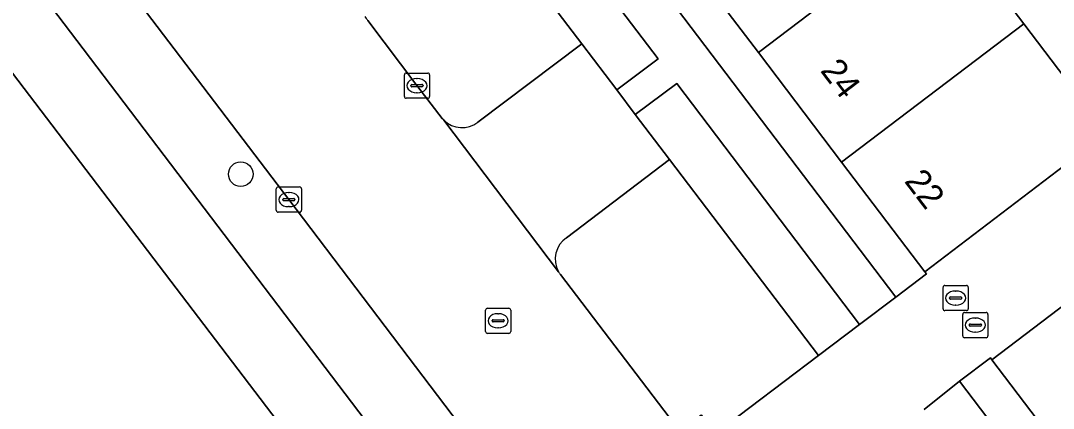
# Model space of a CAD drawing. Extents: x 160023 to 161302, y 384750 to 385707.
# Drawn here: x 160347.79 to 160388.81, y 385474.05 to 385489.44 of the extents above; entities that cross this region are included whole.
import ezdxf

# ---------------------------------------------------------------- set-up
doc = ezdxf.new("R2010")
doc.units = 0
for name, color, linetype in [('IMGEO_Berm_groen', 7, 'Continuous'), ('IMGEO_Boom', 7, 'Continuous'), ('IMGEO_Erf', 7, 'Continuous'), ('IMGEO_Groenvoorziening', 7, 'Continuous'), ('IMGEO_Kolk', 7, 'Continuous'), ('IMGEO_Pand', 7, 'Continuous'), ('IMGEO_Pand_nummerreeks', 7, 'Continuous'), ('IMGEO_Parkeervlak_open', 7, 'Continuous'), ('IMGEO_Rijbaan_lokaal_open', 7, 'Continuous'), ('IMGEO_Rioolput', 7, 'Continuous'), ('IMGEO_Voetpad_open', 7, 'Continuous')]:
    doc.layers.add(name, color=color, linetype=linetype)

msp = doc.modelspace()

# ---------------------------------------------------------------- linework, layer by layer
at = {"layer": 'IMGEO_Berm_groen'}
for points in [[(160365.953, 385485.411), (160370.082, 385488.522), (160365.895, 385494.02)], [(160361.585, 385489.442), (160363.532, 385486.862), (160364.535, 385485.561)], [(160369.229, 385479.364), (160373.97, 385473.146), (160374.821, 385473.795), (160375.382, 385473.059), (160379.479, 385476.153), (160373.561, 385483.926)], [(160373.561, 385483.926), (160369.47, 385480.821)]]:
    msp.add_lwpolyline(points, dxfattribs=at)
for centre, radius, start, end in [((160362.305, 385490.07), 0.956, 208.5778, 221.0908), ((160365.323, 385486.228), 1.032, 220.2339, 225.4602), ((160365.322, 385486.219), 1.025, 225.1631, 307.9898), ((160370.04, 385479.977), 1.018, 124.0274, 209.4298), ((160369.96, 385479.938), 0.93, 209.7235, 218.1234)]:
    msp.add_arc(centre, radius, start, end, dxfattribs=at)
at = {"layer": 'IMGEO_Boom'}
msp.add_circle((160356.532, 385483.349), 0.489, dxfattribs=at)
at = {"layer": 'IMGEO_Erf'}
msp.add_lwpolyline([(160382.636, 385511.085), (160371.776, 385525.378), (160373.085, 385526.375), (160369.591, 385530.966), (160361.28, 385524.747), (160364.637, 385520.325), (160367.994, 385515.904), (160371.351, 385511.482), (160374.708, 385507.061), (160378.065, 385502.639), (160377.712, 385502.366), (160381.016, 385498.02), (160384.323, 385493.67), (160387.629, 385489.321), (160390.93, 385484.979), (160390.998, 385484.889), (160398.298, 385490.472)], close=True, dxfattribs=at)
at = {"layer": 'IMGEO_Groenvoorziening'}
for points in [[(160366.204, 385497.006), (160364.558, 385495.782), (160365.895, 385494.02), (160370.082, 385488.522), (160371.469, 385486.69), (160373.105, 385487.921)], [(160350.024, 385488.651), (160344.184, 385496.335), (160343.653, 385492.356), (160364.484, 385465.028), (160367.08, 385466.212)], [(160373.849, 385486.942), (160372.201, 385485.722), (160373.561, 385483.926), (160379.479, 385476.153), (160381.11, 385477.384)]]:
    msp.add_lwpolyline(points, close=True, dxfattribs=at)
msp.add_lwpolyline([(160355.759, 385461.048), (160364.484, 385465.028), (160343.653, 385492.356)], dxfattribs=at)
msp.add_arc((160153.733, 385231.541), 304.315, 47.74715, 56.18925, dxfattribs=at)
at = {"layer": 'IMGEO_Kolk'}
for p, q in [((160363.106, 385487.362), (160363.958, 385487.362)), ((160363.031, 385486.436), (160363.031, 385487.288)), ((160363.519, 385487.142), (160363.544, 385487.142)), ((160364.032, 385487.288), (160364.032, 385486.436)), ((160363.29, 385486.856), (160363.29, 385486.868)), ((160363.728, 385486.819), (160363.33, 385486.819)), ((160363.333, 385486.905), (160363.731, 385486.905)), ((160363.542, 385486.582), (160363.517, 385486.582)), ((160363.774, 385486.868), (160363.774, 385486.856)), ((160363.958, 385486.362), (160363.106, 385486.362)), ((160358.019, 385482.839), (160358.871, 385482.839)), ((160357.944, 385481.913), (160357.944, 385482.765)), ((160358.432, 385482.619), (160358.457, 385482.619)), ((160358.945, 385482.765), (160358.945, 385481.913)), ((160358.203, 385482.333), (160358.203, 385482.345)), ((160358.641, 385482.296), (160358.243, 385482.296)), ((160358.246, 385482.382), (160358.644, 385482.382)), ((160358.455, 385482.059), (160358.43, 385482.059)), ((160358.687, 385482.345), (160358.687, 385482.333)), ((160358.871, 385481.839), (160358.019, 385481.839))]:
    msp.add_line(p, q, dxfattribs=at)
for points in [[(160363.106, 385487.362), (160363.958, 385487.362)], [(160363.031, 385486.436), (160363.031, 385487.288)], [(160364.032, 385487.288), (160364.032, 385486.436)], [(160363.958, 385486.362), (160363.106, 385486.362)], [(160358.019, 385482.839), (160358.871, 385482.839)], [(160357.944, 385481.913), (160357.944, 385482.765)], [(160358.945, 385482.765), (160358.945, 385481.913)], [(160358.871, 385481.839), (160358.019, 385481.839)]]:
    msp.add_lwpolyline(points, dxfattribs=at)
for centre, radius, start, end in [((160363.108, 385487.286), 0.0765, 91.552, 178.448), ((160363.108, 385487.286), 0.0765, 91.552, 178.448), ((160363.956, 385487.286), 0.0765, 1.552, 88.448), ((160363.956, 385487.286), 0.0765, 1.552, 88.448), ((160363.33, 385486.865), 0.0403, 85.8775, 175.7526), ((160363.327, 385486.855), 0.0366, 178.938, 274.7102), ((160363.731, 385486.862), 0.043, 264.8664, 352.4533), ((160363.735, 385486.867), 0.0386, 1.7309, 96.639), ((160363.108, 385486.438), 0.0765, 181.552, 268.448), ((160363.108, 385486.438), 0.0765, 181.552, 268.448), ((160363.956, 385486.438), 0.0765, 271.552, 358.448), ((160363.956, 385486.438), 0.0765, 271.552, 358.448), ((160358.021, 385482.763), 0.0765, 91.552, 178.448), ((160358.021, 385482.763), 0.0765, 91.552, 178.448), ((160358.869, 385482.763), 0.0765, 1.552, 88.448), ((160358.869, 385482.763), 0.0765, 1.552, 88.448), ((160358.243, 385482.342), 0.0403, 85.8775, 175.7526), ((160358.24, 385482.332), 0.0366, 178.938, 274.7102), ((160358.644, 385482.339), 0.043, 264.8664, 352.4533), ((160358.648, 385482.344), 0.0386, 1.7309, 96.639), ((160358.021, 385481.915), 0.0765, 181.552, 268.448), ((160358.021, 385481.915), 0.0765, 181.552, 268.448), ((160358.869, 385481.915), 0.0765, 271.552, 358.448), ((160358.869, 385481.915), 0.0765, 271.552, 358.448)]:
    msp.add_arc(centre, radius, start, end, dxfattribs=at)
for centre, major_axis, ratio, start_param, end_param in [((160363.518, 385486.862), (-0.387, 0.002), 0.722429, 4.712389, 7.853982), ((160363.543, 385486.862), (-0.39, 0.002), 0.717154, 1.570796, 4.712389), ((160358.431, 385482.339), (-0.387, 0.002), 0.722429, 4.712389, 7.853982), ((160358.456, 385482.339), (-0.39, 0.002), 0.717154, 1.570796, 4.712389)]:
    msp.add_ellipse(centre, major_axis=major_axis, ratio=ratio, start_param=start_param, end_param=end_param, dxfattribs=at)
at = {"layer": 'IMGEO_Pand'}
for points in [[(160384.323, 385493.67), (160381.016, 385498.02), (160373.785, 385492.523), (160377.091, 385488.174)], [(160387.629, 385489.321), (160384.323, 385493.67), (160377.091, 385488.174), (160380.398, 385483.824)], [(160390.93, 385484.979), (160387.629, 385489.321), (160380.398, 385483.824), (160383.704, 385479.475)], [(160396.941, 385477.072), (160393.595, 385481.471), (160386.369, 385475.979), (160389.714, 385471.576)]]:
    msp.add_lwpolyline(points, close=True, dxfattribs=at)
at = {"layer": 'IMGEO_Parkeervlak_open'}
for points in [[(160372.201, 385485.722), (160371.469, 385486.69), (160370.082, 385488.522), (160365.953, 385485.411)], [(160369.47, 385480.821), (160373.561, 385483.926), (160372.201, 385485.722)], [(160364.599, 385485.492), (160369.153, 385479.477)]]:
    msp.add_lwpolyline(points, dxfattribs=at)
for centre, radius, start, end in [((160365.322, 385486.219), 1.025, 225.1631, 307.9898), ((160370.04, 385479.977), 1.018, 124.0274, 209.4298)]:
    msp.add_arc(centre, radius, start, end, dxfattribs=at)
at = {"layer": 'IMGEO_Rijbaan_lokaal_open'}
for points in [[(160346.484, 385498.049), (160346.619, 385497.86), (160358.445, 385482.339), (160370.256, 385466.775), (160374.668, 385460.991)], [(160364.535, 385485.561), (160363.532, 385486.862), (160361.585, 385489.442)], [(160369.153, 385479.477), (160364.599, 385485.492)], [(160390.93, 385484.979), (160383.704, 385479.475), (160383.768, 385479.391), (160382.552, 385478.467), (160381.11, 385477.384), (160379.479, 385476.153), (160375.382, 385473.059)], [(160383.671, 385474.01), (160385.083, 385475.134), (160386.305, 385476.063), (160386.369, 385475.979), (160393.595, 385481.471)], [(160380.217, 385464.94), (160378.361, 385467.347), (160377.742, 385468.177), (160377.602, 385468.362), (160373.97, 385473.146), (160369.229, 385479.364)]]:
    msp.add_lwpolyline(points, dxfattribs=at)
for centre, radius, start, end in [((160362.305, 385490.07), 0.956, 208.5778, 221.0908), ((160365.323, 385486.228), 1.032, 220.2339, 225.4602), ((160369.96, 385479.938), 0.93, 209.7235, 218.1234)]:
    msp.add_arc(centre, radius, start, end, dxfattribs=at)
at = {"layer": 'IMGEO_Rioolput'}
for p, q in [((160384.426, 385478.004), (160384.426, 385478.856)), ((160384.501, 385478.93), (160385.353, 385478.93)), ((160385.427, 385478.856), (160385.427, 385478.004)), ((160384.685, 385478.424), (160384.685, 385478.436)), ((160385.123, 385478.387), (160384.725, 385478.387)), ((160384.728, 385478.473), (160385.126, 385478.473)), ((160384.914, 385478.71), (160384.939, 385478.71)), ((160385.169, 385478.436), (160385.169, 385478.424)), ((160366.254, 385477.102), (160366.254, 385477.954)), ((160366.329, 385478.028), (160367.181, 385478.028)), ((160367.255, 385477.954), (160367.255, 385477.102)), ((160385.353, 385477.93), (160384.501, 385477.93)), ((160384.937, 385478.15), (160384.912, 385478.15)), ((160366.513, 385477.522), (160366.513, 385477.534)), ((160366.951, 385477.485), (160366.553, 385477.485)), ((160366.556, 385477.571), (160366.954, 385477.571)), ((160366.742, 385477.808), (160366.767, 385477.808)), ((160366.997, 385477.534), (160366.997, 385477.522)), ((160385.208, 385476.931), (160385.208, 385477.783)), ((160385.283, 385477.857), (160386.135, 385477.857)), ((160385.696, 385477.637), (160385.721, 385477.637)), ((160386.209, 385477.783), (160386.209, 385476.931)), ((160366.765, 385477.248), (160366.74, 385477.248)), ((160385.467, 385477.351), (160385.467, 385477.363)), ((160385.905, 385477.314), (160385.507, 385477.314)), ((160385.51, 385477.4), (160385.908, 385477.4)), ((160385.719, 385477.077), (160385.694, 385477.077)), ((160385.951, 385477.363), (160385.951, 385477.351)), ((160367.181, 385477.028), (160366.329, 385477.028)), ((160386.135, 385476.857), (160385.283, 385476.857))]:
    msp.add_line(p, q, dxfattribs=at)
for points in [[(160384.426, 385478.004), (160384.426, 385478.856)], [(160384.501, 385478.93), (160385.353, 385478.93)], [(160385.427, 385478.856), (160385.427, 385478.004)], [(160366.254, 385477.102), (160366.254, 385477.954)], [(160366.329, 385478.028), (160367.181, 385478.028)], [(160367.255, 385477.954), (160367.255, 385477.102)], [(160385.353, 385477.93), (160384.501, 385477.93)], [(160385.208, 385476.931), (160385.208, 385477.783)], [(160385.283, 385477.857), (160386.135, 385477.857)], [(160386.209, 385477.783), (160386.209, 385476.931)], [(160367.181, 385477.028), (160366.329, 385477.028)], [(160386.135, 385476.857), (160385.283, 385476.857)]]:
    msp.add_lwpolyline(points, dxfattribs=at)
for centre, radius, start, end in [((160384.503, 385478.854), 0.0765, 91.552, 178.448), ((160384.503, 385478.854), 0.0765, 91.552, 178.448), ((160385.351, 385478.854), 0.0765, 1.552, 88.448), ((160385.351, 385478.854), 0.0765, 1.552, 88.448), ((160384.725, 385478.433), 0.0403, 85.8775, 175.7526), ((160384.722, 385478.423), 0.0366, 178.938, 274.7102), ((160385.126, 385478.43), 0.043, 264.8664, 352.4533), ((160385.13, 385478.435), 0.0386, 1.7309, 96.639), ((160366.331, 385477.952), 0.0765, 91.552, 178.448), ((160366.331, 385477.952), 0.0765, 91.552, 178.448), ((160367.179, 385477.952), 0.0765, 1.552, 88.448), ((160367.179, 385477.952), 0.0765, 1.552, 88.448), ((160384.503, 385478.006), 0.0765, 181.552, 268.448), ((160384.503, 385478.006), 0.0765, 181.552, 268.448), ((160385.351, 385478.006), 0.0765, 271.552, 358.448), ((160385.351, 385478.006), 0.0765, 271.552, 358.448), ((160366.553, 385477.531), 0.0403, 85.8775, 175.7526), ((160366.55, 385477.521), 0.0366, 178.938, 274.7102), ((160366.954, 385477.528), 0.043, 264.8664, 352.4533), ((160366.958, 385477.533), 0.0386, 1.7309, 96.639), ((160385.285, 385477.781), 0.0765, 91.552, 178.448), ((160385.285, 385477.781), 0.0765, 91.552, 178.448), ((160386.133, 385477.781), 0.0765, 1.552, 88.448), ((160386.133, 385477.781), 0.0765, 1.552, 88.448), ((160366.331, 385477.104), 0.0765, 181.552, 268.448), ((160366.331, 385477.104), 0.0765, 181.552, 268.448), ((160367.179, 385477.104), 0.0765, 271.552, 358.448), ((160367.179, 385477.104), 0.0765, 271.552, 358.448), ((160385.507, 385477.36), 0.0403, 85.8775, 175.7526), ((160385.504, 385477.35), 0.0366, 178.938, 274.7102), ((160385.908, 385477.357), 0.043, 264.8664, 352.4533), ((160385.912, 385477.362), 0.0386, 1.7309, 96.639), ((160385.285, 385476.933), 0.0765, 181.552, 268.448), ((160385.285, 385476.933), 0.0765, 181.552, 268.448), ((160386.133, 385476.933), 0.0765, 271.552, 358.448), ((160386.133, 385476.933), 0.0765, 271.552, 358.448)]:
    msp.add_arc(centre, radius, start, end, dxfattribs=at)
for centre, major_axis, ratio, start_param, end_param in [((160384.913, 385478.43), (-0.387, 0.002), 0.722429, 4.712389, 7.853982), ((160384.938, 385478.43), (-0.39, 0.002), 0.717154, 1.570796, 4.712389), ((160366.741, 385477.528), (-0.387, 0.002), 0.722429, 4.712389, 7.853982), ((160366.766, 385477.528), (-0.39, 0.002), 0.717154, 1.570796, 4.712389), ((160385.695, 385477.357), (-0.387, 0.002), 0.722429, 4.712389, 7.853982), ((160385.72, 385477.357), (-0.39, 0.002), 0.717154, 1.570796, 4.712389)]:
    msp.add_ellipse(centre, major_axis=major_axis, ratio=ratio, start_param=start_param, end_param=end_param, dxfattribs=at)
at = {"layer": 'IMGEO_Voetpad_open'}
for points in [[(160370.256, 385466.775), (160358.445, 385482.339), (160346.619, 385497.86), (160346.484, 385498.049), (160346.008, 385498.502), (160335.101, 385512.892), (160334.833, 385513.394), (160334.702, 385513.583), (160334.485, 385513.867), (160328.733, 385521.383), (160326.32, 385519.534), (160332.187, 385512.154), (160334.135, 385509.577), (160335.926, 385507.156), (160342.909, 385498.01), (160344.184, 385496.335), (160350.024, 385488.651), (160367.08, 385466.212)], [(160347.038, 385518.789), (160342.679, 385515.487), (160342.111, 385515.057), (160344.413, 385512.026), (160344.992, 385512.464), (160349.331, 385515.746), (160351.005, 385517.012), (160357.631, 385508.289), (160355.967, 385507.048), (160356.695, 385506.089), (160358.354, 385507.339), (160365.454, 385497.992), (160363.834, 385496.737), (160364.558, 385495.782), (160366.204, 385497.006), (160373.105, 385487.921), (160371.469, 385486.69), (160372.201, 385485.722), (160373.849, 385486.942), (160381.11, 385477.384), (160382.552, 385478.467), (160352.492, 385518.056)], [(160405.193, 385448.65), (160385.083, 385475.134), (160383.671, 385474.01)]]:
    msp.add_lwpolyline(points, dxfattribs=at)
for points in [[(160366.812, 385501.066), (160363.449, 385505.483), (160360.086, 385509.9), (160356.724, 385514.317), (160353.369, 385518.724), (160352.492, 385518.056), (160382.552, 385478.467), (160383.768, 385479.391), (160383.704, 385479.475), (160380.398, 385483.824), (160377.091, 385488.174), (160373.785, 385492.523), (160370.479, 385496.872), (160370.181, 385496.64)], [(160396.402, 385462.775), (160393.058, 385467.175), (160389.714, 385471.576), (160386.369, 385475.979), (160386.305, 385476.063), (160385.083, 385475.134), (160405.193, 385448.65), (160406.424, 385449.585), (160403.09, 385453.973), (160399.746, 385458.374)]]:
    msp.add_lwpolyline(points, close=True, dxfattribs=at)
msp.add_arc((160153.733, 385231.541), 304.315, 47.74715, 56.18925, dxfattribs=at)

# ---------------------------------------------------------------- texts
at = {"layer": 'IMGEO_Pand_nummerreeks'}
for s, p in [('24', (160379.524, 385487.452)), ('22', (160382.86, 385483.065))]:
    msp.add_text(s, height=1, rotation=307.242, dxfattribs=at).set_placement(p)

doc.saveas('drawing.dxf')
